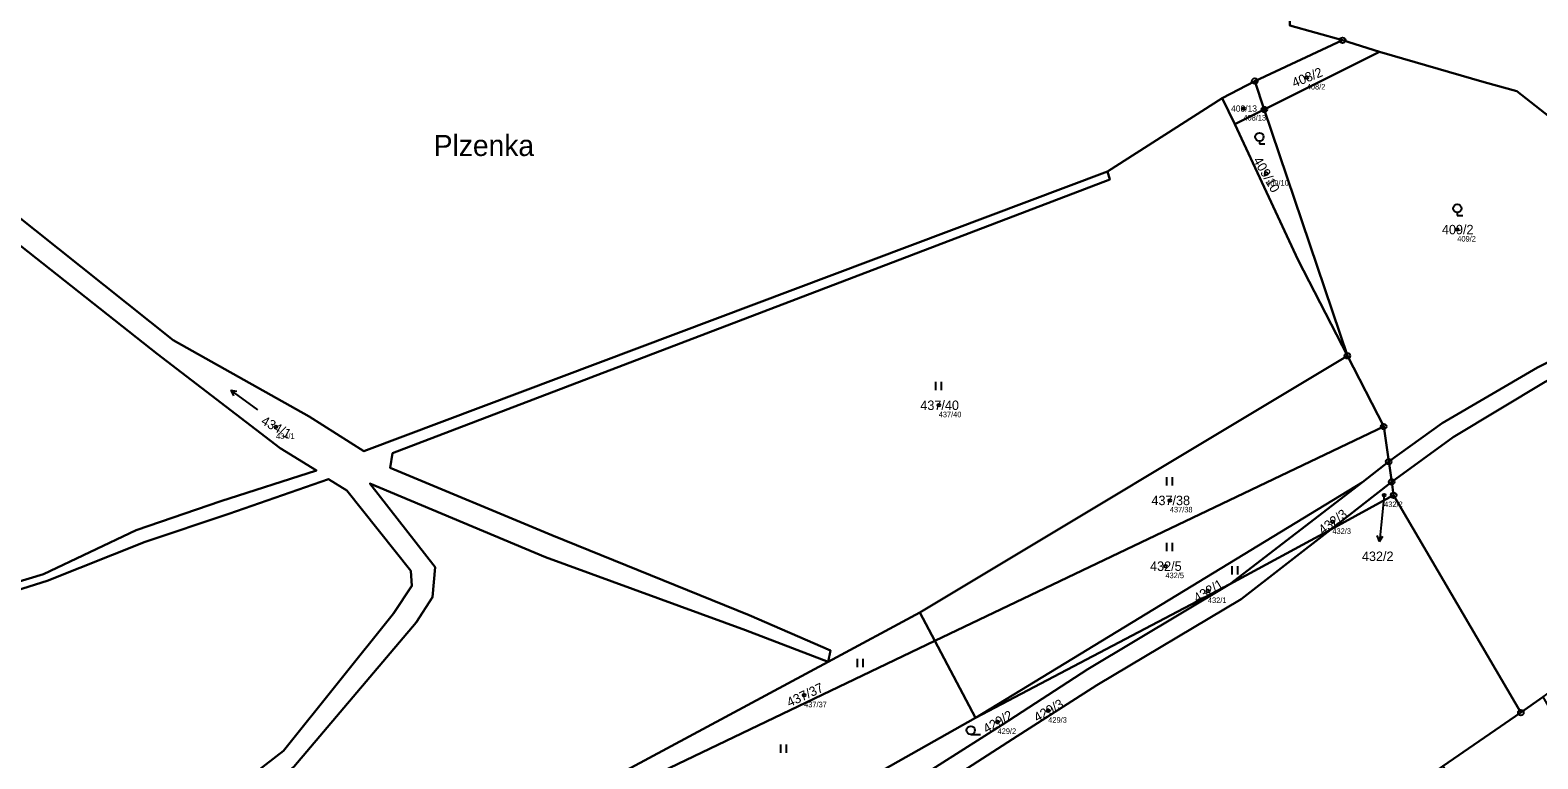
# Model space of a CAD drawing. Extents: x -754731 to -751381, y -1060564 to -1058101.
# Drawn here: x -754208.3 to -753936.7, y -1059461.6 to -1059330.4 of the extents above; entities that cross this region are included whole.
import ezdxf

# ---------------------------------------------------------------- set-up
doc = ezdxf.new("R2010")
doc.units = 0
for name, color, linetype in [('Definiční body', 7, 'Continuous'), ('Hranice parcel', 7, 'Continuous'), ('Parcelní čísla', 7, 'Continuous'), ('Polygon parcely', 7, 'Continuous'), ('Pop  PČ popisy', 7, 'Continuous'), ('Značky bodu BP', 7, 'Continuous'), ('Značky kultur', 7, 'Continuous')]:
    doc.layers.add(name, color=color, linetype=linetype)

msp = doc.modelspace()

# ---------------------------------------------------------------- linework, layer by layer
at = {"layer": 'Definiční body'}
for centre in [(-753978.3, -1059338.88), (-753989.72, -1059344.47), (-753985.63, -1059356.21), (-753951.19, -1059366.27), (-754044.6, -1059397.91), (-754163.97, -1059401.81), (-753964.37, -1059414.09), (-754002.97, -1059415.05), (-753973.69, -1059418.92), (-754003.76, -1059426.89), (-753996.11, -1059431.37), (-754068.84, -1059450.14), (-754024.87, -1059452.92), (-754034, -1059454.95)]:
    msp.add_circle(centre, 0.25, dxfattribs=at)
at = {"layer": 'Hranice parcel'}
for p, q in [((-753971.85, -1059332.18), (-753987.68, -1059339.52)), ((-753971.85, -1059332.18), (-753965.18, -1059334.23)), ((-753985.95, -1059344.65), (-753965.18, -1059334.23)), ((-753965.18, -1059334.23), (-753946.35, -1059339.72)), ((-753993.55, -1059342.6), (-753987.68, -1059339.52)), ((-753987.68, -1059339.52), (-753985.95, -1059344.65)), ((-754014.2, -1059355.81), (-753993.55, -1059342.6)), ((-753993.55, -1059342.6), (-753991.24, -1059347.3)), ((-753991.24, -1059347.3), (-753985.95, -1059344.65)), ((-753985.95, -1059344.65), (-753970.99, -1059389.01)), ((-753970.99, -1059389.01), (-754048.02, -1059435.23)), ((-753970.99, -1059389.01), (-753964.45, -1059401.75)), ((-753963.54, -1059408.05), (-753953.92, -1059401.14)), ((-753964.45, -1059401.75), (-754045.28, -1059440.31)), ((-753964.45, -1059401.75), (-753963.54, -1059408.05)), ((-753963.01, -1059411.71), (-753951.95, -1059403.64)), ((-753963.54, -1059408.05), (-753968.27, -1059411.74)), ((-753963.54, -1059408.05), (-753963.01, -1059411.71)), ((-753968.27, -1059411.74), (-754038, -1059454.2)), ((-753992.16, -1059430.15), (-753968.27, -1059411.74)), ((-753963.01, -1059411.71), (-753962.67, -1059414.12)), ((-753962.67, -1059414.12), (-753973.99, -1059420.27)), ((-753962.67, -1059414.12), (-753939.75, -1059453.27)), ((-753973.99, -1059420.27), (-753992.16, -1059430.15)), ((-753992.16, -1059430.15), (-754038, -1059454.2)), ((-754048.02, -1059435.23), (-754064.51, -1059444.09)), ((-754045.28, -1059440.31), (-754048.02, -1059435.23)), ((-754045.28, -1059440.31), (-754158.17, -1059494.41)), ((-754038, -1059454.2), (-754045.28, -1059440.31)), ((-754064.51, -1059444.09), (-754158.17, -1059494.41)), ((-753939.75, -1059453.27), (-753935.75, -1059450.44)), ((-754038, -1059454.2), (-754072.29, -1059473.57)), ((-753953.8, -1059462.9), (-753939.75, -1059453.27))]:
    msp.add_line(p, q, dxfattribs=at)
for points in [[(-753976.95, -1059263.83), (-753981.92, -1059265.91), (-753981.35, -1059329.53), (-753971.85, -1059332.18)], [(-754270.7, -1059308.3), (-754265.68, -1059319.84), (-754182.48, -1059386.19), (-754157.97, -1059399.94), (-754148.14, -1059406.2), (-754014.2, -1059355.81)], [(-754274.2, -1059309.1), (-754269.21, -1059322.4), (-754185.4, -1059388.65), (-754163.23, -1059405.65), (-754156.7, -1059409.63), (-754173.89, -1059415.19), (-754189.15, -1059420.39), (-754205.85, -1059428.31), (-754239.13, -1059438.35), (-754268.85, -1059442.06), (-754301.09, -1059445.19), (-754332.05, -1059446.78), (-754377.1, -1059447.2)], [(-753946.35, -1059339.72), (-753940.46, -1059341.36), (-753928.99, -1059350.34)], [(-753991.24, -1059347.3), (-753979.85, -1059371.75), (-753970.99, -1059389.01)], [(-753951.95, -1059403.64), (-753935.36, -1059393.68), (-753924.31, -1059387.91), (-753898.37, -1059374.18), (-753887.9, -1059369.83), (-753874.56, -1059363.37), (-753857.9, -1059355.08), (-753843.29, -1059348.07)], [(-754064.51, -1059444.09), (-754064.11, -1059442.09), (-754078.72, -1059435.69), (-754114.27, -1059421.31), (-754143.43, -1059409.16), (-754142.97, -1059406.52), (-754013.77, -1059357.25), (-754014.2, -1059355.81)], [(-753953.92, -1059401.14), (-753936.77, -1059391.11), (-753925.75, -1059385.55)], [(-754238.37, -1059440), (-754205.16, -1059429.54), (-754187.53, -1059422.5), (-754172.49, -1059417.45), (-754154.5, -1059411.25), (-754151.23, -1059413.29), (-754139.68, -1059427.74), (-754139.51, -1059430.44), (-754142.8, -1059435.43), (-754162.61, -1059460.16), (-754170.84, -1059466.51), (-754187.27, -1059475.63), (-754200.54, -1059484.11), (-754186.34, -1059478.89), (-754168.52, -1059469.08), (-754160.74, -1059463.04), (-754138.75, -1059437.01), (-754135.76, -1059432.5), (-754135.28, -1059427.09), (-754147.04, -1059412.03), (-754115.4, -1059425.29), (-754079.42, -1059438.39), (-754064.51, -1059444.09)], [(-753963.01, -1059411.71), (-753965.99, -1059414.05), (-753973.99, -1059420.27)], [(-753973.99, -1059420.27), (-753990.12, -1059432.82), (-754016.09, -1059448.31), (-754031.29, -1059458.02), (-754047.49, -1059468.47), (-754087.13, -1059482.52)], [(-754072.29, -1059473.57), (-754048.3, -1059465.08), (-754033.14, -1059455.45), (-754017.71, -1059445.44), (-753992.16, -1059430.15)]]:
    msp.add_lwpolyline(points, dxfattribs=at)
at = {"layer": 'Polygon parcely'}
for points in [[(-753981.35, -1059329.53), (-753971.85, -1059332.18), (-753965.18, -1059334.23), (-753946.35, -1059339.72), (-753940.46, -1059341.36), (-753928.99, -1059350.34), (-753880.96, -1059353.41), (-753866.39, -1059290.81), (-753865.3, -1059286.13), (-753865.26, -1059285.95), (-753863.93, -1059279.9), (-753863.05, -1059276.79), (-753862.84, -1059275.86), (-753873.12, -1059273.75), (-753869.1, -1059253.57), (-753858.13, -1059255.77), (-753855.59, -1059247.07), (-753959.86, -1059223.8), (-753984.44, -1059241.57), (-753976.95, -1059263.83), (-753981.92, -1059265.91)], [(-754242.58, -1059303.17), (-754270.7, -1059308.3), (-754265.68, -1059319.84), (-754182.48, -1059386.19), (-754157.97, -1059399.94), (-754148.14, -1059406.2), (-754014.2, -1059355.81), (-753993.55, -1059342.6), (-753987.68, -1059339.52), (-753971.85, -1059332.18), (-753981.35, -1059329.53), (-753981.92, -1059265.91), (-753976.95, -1059263.83), (-753988.16, -1059242.27), (-753994.92, -1059229.37), (-754009.03, -1059236.26), (-754028.95, -1059245.78), (-754072.1, -1059264.36), (-754105.59, -1059276.18), (-754143.83, -1059285.35), (-754183.72, -1059293.33), (-754240.08, -1059302.61)], [(-754390.66, -1059329.03), (-754385.87, -1059372.37), (-754377.1, -1059447.2), (-754332.05, -1059446.78), (-754301.09, -1059445.19), (-754268.85, -1059442.06), (-754239.13, -1059438.35), (-754205.85, -1059428.31), (-754189.15, -1059420.39), (-754173.89, -1059415.19), (-754156.7, -1059409.63), (-754163.23, -1059405.65), (-754185.4, -1059388.65), (-754269.21, -1059322.4), (-754274.2, -1059309.1), (-754354.6, -1059323.1), (-754356.6, -1059323.8)], [(-753971.85, -1059332.18), (-753987.68, -1059339.52), (-753985.95, -1059344.65), (-753965.18, -1059334.23)], [(-753963.54, -1059408.05), (-753953.92, -1059401.14), (-753936.77, -1059391.11), (-753925.75, -1059385.55), (-753917.46, -1059373.57), (-753913.49, -1059365.63), (-753915.14, -1059358.45), (-753920.69, -1059353.71), (-753928.99, -1059350.34), (-753940.46, -1059341.36), (-753946.35, -1059339.72), (-753965.18, -1059334.23), (-753985.95, -1059344.65), (-753970.99, -1059389.01), (-753964.45, -1059401.75)], [(-753985.95, -1059344.65), (-753987.68, -1059339.52), (-753993.55, -1059342.6), (-753991.24, -1059347.3)], [(-754064.51, -1059444.09), (-754048.02, -1059435.23), (-753970.99, -1059389.01), (-753979.85, -1059371.75), (-753991.24, -1059347.3), (-753993.55, -1059342.6), (-754014.2, -1059355.81), (-754013.77, -1059357.25), (-754142.97, -1059406.52), (-754143.43, -1059409.16), (-754114.27, -1059421.31), (-754078.72, -1059435.69), (-754064.11, -1059442.09)], [(-753857.9, -1059355.08), (-753843.29, -1059348.07), (-753841.55, -1059343.98), (-753859.03, -1059352.63), (-753875.7, -1059361.02), (-753889.41, -1059367.88), (-753899.98, -1059372.31), (-753925.75, -1059385.55), (-753936.77, -1059391.11), (-753953.92, -1059401.14), (-753963.54, -1059408.05), (-753963.01, -1059411.71), (-753951.95, -1059403.64), (-753935.36, -1059393.68), (-753924.31, -1059387.91), (-753898.37, -1059374.18), (-753887.9, -1059369.83), (-753874.56, -1059363.37)], [(-753979.85, -1059371.75), (-753970.99, -1059389.01), (-753985.95, -1059344.65), (-753991.24, -1059347.3)], [(-753962.67, -1059414.12), (-753939.75, -1059453.27), (-753935.75, -1059450.44), (-753917.12, -1059436.97), (-753875.95, -1059407.22), (-753868.51, -1059389.71), (-753847.44, -1059357.79), (-753843.29, -1059348.07), (-753857.9, -1059355.08), (-753874.56, -1059363.37), (-753887.9, -1059369.83), (-753898.37, -1059374.18), (-753924.31, -1059387.91), (-753935.36, -1059393.68), (-753951.95, -1059403.64), (-753963.01, -1059411.71)], [(-753970.99, -1059389.01), (-754048.02, -1059435.23), (-754045.28, -1059440.31), (-753964.45, -1059401.75)], [(-754045.28, -1059440.31), (-754038, -1059454.2), (-753968.27, -1059411.74), (-753963.54, -1059408.05), (-753964.45, -1059401.75)], [(-753968.27, -1059411.74), (-753992.16, -1059430.15), (-753973.99, -1059420.27), (-753965.99, -1059414.05), (-753963.01, -1059411.71), (-753963.54, -1059408.05)], [(-753968.27, -1059411.74), (-754038, -1059454.2), (-753992.16, -1059430.15)], [(-753965.99, -1059414.05), (-753973.99, -1059420.27), (-753962.67, -1059414.12), (-753963.01, -1059411.71)], [(-753972.17, -1059475.92), (-753953.8, -1059462.9), (-753939.75, -1059453.27), (-753962.67, -1059414.12), (-753973.99, -1059420.27), (-753990.12, -1059432.82), (-754016.09, -1059448.31), (-754031.29, -1059458.02), (-754047.49, -1059468.47), (-754087.13, -1059482.52), (-754061.91, -1059539.69), (-754044.57, -1059527.55), (-754025.59, -1059514.37), (-754007.51, -1059501.48), (-754004.94, -1059498.98), (-753990.05, -1059488.59)], [(-754087.33, -1059482.07), (-754087.13, -1059482.52), (-754047.49, -1059468.47), (-754031.29, -1059458.02), (-754016.09, -1059448.31), (-753990.12, -1059432.82), (-753973.99, -1059420.27), (-753992.16, -1059430.15), (-754017.71, -1059445.44), (-754033.14, -1059455.45), (-754048.3, -1059465.08), (-754072.29, -1059473.57)], [(-754017.71, -1059445.44), (-753992.16, -1059430.15), (-754038, -1059454.2), (-754072.29, -1059473.57), (-754048.3, -1059465.08), (-754033.14, -1059455.45)], [(-754048.02, -1059435.23), (-754064.51, -1059444.09), (-754158.17, -1059494.41), (-754045.28, -1059440.31)], [(-754072.29, -1059473.57), (-754038, -1059454.2), (-754045.28, -1059440.31), (-754158.17, -1059494.41), (-754090.78, -1059480.12)], [(-753932.08, -1059496.32), (-753915.49, -1059485.7), (-753935.75, -1059450.44), (-753939.75, -1059453.27), (-753953.8, -1059462.9)]]:
    msp.add_lwpolyline(points, close=True, dxfattribs=at)
for points in [[(-754269.21, -1059322.4), (-754185.4, -1059388.65), (-754163.23, -1059405.65), (-754156.7, -1059409.63), (-754173.89, -1059415.19), (-754189.15, -1059420.39), (-754205.85, -1059428.31), (-754239.13, -1059438.35)], [(-754160.74, -1059463.04), (-754138.75, -1059437.01), (-754135.76, -1059432.5), (-754135.28, -1059427.09), (-754147.04, -1059412.03), (-754115.4, -1059425.29), (-754079.42, -1059438.39), (-754064.51, -1059444.09), (-754064.11, -1059442.09), (-754078.72, -1059435.69), (-754114.27, -1059421.31), (-754143.43, -1059409.16), (-754142.97, -1059406.52), (-754013.77, -1059357.25), (-754014.2, -1059355.81), (-754148.14, -1059406.2), (-754157.97, -1059399.94), (-754182.48, -1059386.19), (-754265.68, -1059319.84)], [(-754238.37, -1059440), (-754205.16, -1059429.54), (-754187.53, -1059422.5), (-754172.49, -1059417.45), (-754154.5, -1059411.25), (-754151.23, -1059413.29), (-754139.68, -1059427.74), (-754139.51, -1059430.44), (-754142.8, -1059435.43), (-754162.61, -1059460.16), (-754170.84, -1059466.51)], [(-754170.84, -1059466.51), (-754162.61, -1059460.16), (-754142.8, -1059435.43), (-754139.51, -1059430.44), (-754139.68, -1059427.74), (-754151.23, -1059413.29), (-754154.5, -1059411.25), (-754172.49, -1059417.45), (-754187.53, -1059422.5), (-754205.16, -1059429.54), (-754238.37, -1059440)], [(-754158.17, -1059494.41), (-754064.51, -1059444.09), (-754079.42, -1059438.39), (-754115.4, -1059425.29), (-754147.04, -1059412.03), (-754135.28, -1059427.09), (-754135.76, -1059432.5), (-754138.75, -1059437.01), (-754160.74, -1059463.04)]]:
    msp.add_lwpolyline(points, dxfattribs=at)
at = {"layer": 'Pop  PČ popisy'}
for p, q in [((-753964.37, -1059414.09), (-753964.9, -1059419.44)), ((-753964.9, -1059419.44), (-753965.21, -1059422.43)), ((-753965.21, -1059422.43), (-753965.61, -1059421.38)), ((-753965.21, -1059422.43), (-753964.61, -1059421.48))]:
    msp.add_line(p, q, dxfattribs=at)
at = {"layer": 'Značky bodu BP'}
for centre, radius in [((-753971.85, -1059332.18), 0.5), ((-753971.85, -1059332.18), 0.0303), ((-753987.68, -1059339.52), 0.5), ((-753987.68, -1059339.52), 0.0303), ((-753985.95, -1059344.65), 0.5), ((-753985.95, -1059344.65), 0.0303), ((-753970.99, -1059389.01), 0.5), ((-753970.99, -1059389.01), 0.0303), ((-753964.45, -1059401.75), 0.5), ((-753964.45, -1059401.75), 0.0303), ((-753963.54, -1059408.05), 0.5), ((-753963.54, -1059408.05), 0.0303), ((-753963.01, -1059411.71), 0.5), ((-753963.01, -1059411.71), 0.0303), ((-753962.67, -1059414.12), 0.5), ((-753962.67, -1059414.12), 0.0303), ((-753939.75, -1059453.27), 0.5), ((-753939.75, -1059453.27), 0.0303)]:
    msp.add_circle(centre, radius, dxfattribs=at)
at = {"layer": 'Značky kultur'}
for p, q in [((-753986.83, -1059350.32), (-753986.83, -1059350.82)), ((-753986.83, -1059350.82), (-753985.83, -1059350.82)), ((-753951.19, -1059363.21), (-753951.19, -1059363.71)), ((-753951.19, -1059363.71), (-753950.19, -1059363.71)), ((-754167.27, -1059398.74), (-754172.13, -1059395.21)), ((-754172.13, -1059395.21), (-754171.63, -1059396.19)), ((-754172.13, -1059395.21), (-754171.04, -1059395.38)), ((-754045.11, -1059395.21), (-754045.11, -1059393.71)), ((-754044.11, -1059395.21), (-754044.11, -1059393.71)), ((-754003.48, -1059412.35), (-754003.48, -1059410.85)), ((-754002.48, -1059412.35), (-754002.48, -1059410.85)), ((-754003.49, -1059424.19), (-754003.49, -1059422.69)), ((-754002.49, -1059424.19), (-754002.49, -1059422.69)), ((-753991.73, -1059428.41), (-753991.73, -1059426.91)), ((-753990.73, -1059428.41), (-753990.73, -1059426.91)), ((-754059.21, -1059445.07), (-754059.21, -1059443.57)), ((-754058.21, -1059445.07), (-754058.21, -1059443.57)), ((-754038.82, -1059457.19), (-754037.07, -1059457.19)), ((-754073.03, -1059460.52), (-754073.03, -1059459.02)), ((-754072.03, -1059460.52), (-754072.03, -1059459.02))]:
    msp.add_line(p, q, dxfattribs=at)
for centre in [(-753986.83, -1059349.57), (-753951.19, -1059362.46), (-754038.82, -1059456.44)]:
    msp.add_circle(centre, 0.75, dxfattribs=at)

# ---------------------------------------------------------------- texts
at = {"layer": 'Definiční body'}
for s, p in [('408/2', (-753978.3, -1059341.04)), ('408/13', (-753989.72, -1059346.63)), ('409/10', (-753985.63, -1059358.37)), ('409/2', (-753951.19, -1059368.43)), ('437/40', (-754044.6, -1059400.07)), ('434/1', (-754163.97, -1059403.97)), ('437/38', (-754002.97, -1059417.21)), ('432/2', (-753964.37, -1059416.25)), ('432/3', (-753973.69, -1059421.08)), ('432/5', (-754003.76, -1059429.05)), ('432/1', (-753996.11, -1059433.53)), ('437/37', (-754068.84, -1059452.3)), ('429/3', (-754024.87, -1059455.08)), ('429/2', (-754034, -1059457.11))]:
    msp.add_text(s, height=1, dxfattribs=at).set_placement(p)
at = {"layer": 'Parcelní čísla'}
for s, rotation, p in [('408/2', 22, (-753980.55, -1059340.71)), ('409/10', 300, (-753988.02, -1059353.77)), ('434/1', 331, (-754166.81, -1059401.21)), ('432/3', 37, (-753975.39, -1059421.27)), ('432/1', 31, (-753998.05, -1059433.53)), ('437/37', 25, (-754071.48, -1059452.31)), ('429/3', 30, (-754026.85, -1059455.04)), ('429/2', 30, (-754035.98, -1059457.07))]:
    msp.add_text(s, height=1.7, rotation=rotation, dxfattribs=at).set_placement(p)
for s, height, p in [('408/13', 1.139, (-753991.93, -1059345.04)), ('409/2', 1.7, (-753953.96, -1059367.12)), ('437/40', 1.7, (-754047.91, -1059398.76)), ('437/38', 1.7, (-754006.28, -1059415.9)), ('432/2', 1.7, (-753968.37, -1059425.96)), ('432/5', 1.7, (-754006.53, -1059427.74))]:
    msp.add_text(s, height=height, dxfattribs=at).set_placement(p)
at = {"layer": 'Pop  PČ popisy'}
msp.add_text('Plzenka', height=3.8, dxfattribs=at).set_placement((-754135.56, -1059353.02))

doc.saveas('drawing.dxf')
